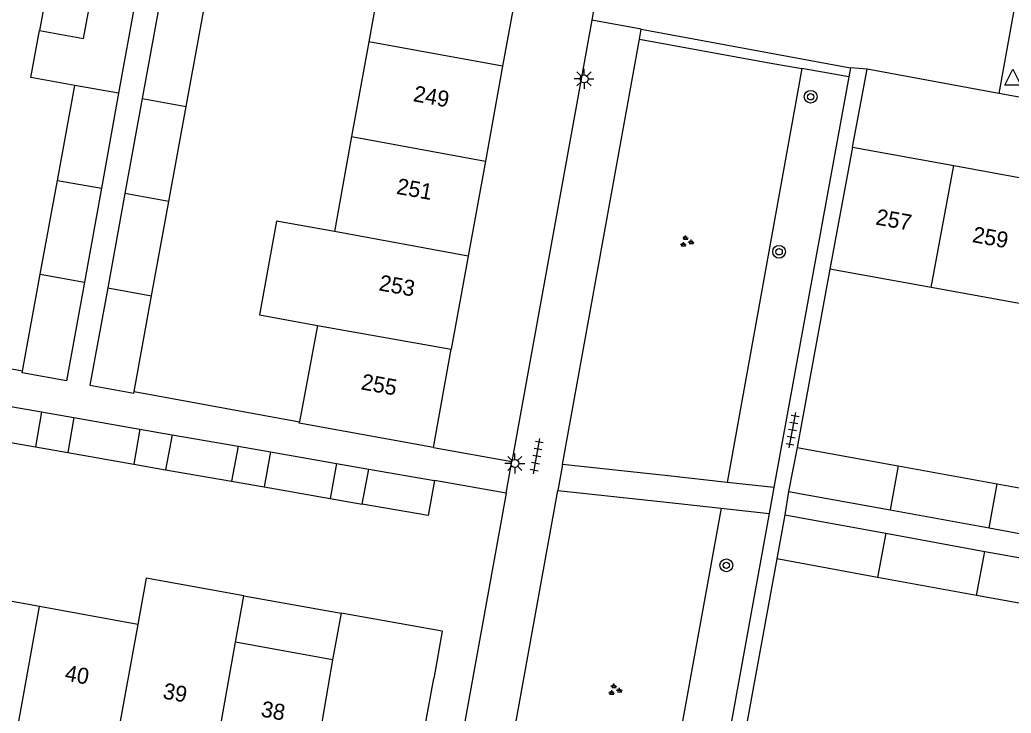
# Model space of a CAD drawing. Extents: x 132999 to 136000, y 398499 to 400501.
# Drawn here: x 133453.9 to 133516, y 400286.1 to 400329.5 of the extents above; entities that cross this region are included whole.
import ezdxf

# ---------------------------------------------------------------- set-up
doc = ezdxf.new("R2010")
doc.units = 0
for name, color, linetype in [('gg-afsc-muur', 7, 'Continuous'), ('gg-anno-huisnummerreeks BGT', 7, 'Continuous'), ('gg-bbg-bijgebouw', 7, 'Continuous'), ('gg-bbg-gedigitaliseerde bebouwing', 7, 'Continuous'), ('gg-bbg-gedigitaliseerde bijgebouw', 7, 'Continuous'), ('gg-bbg-hoofdgebouw', 7, 'Continuous'), ('gg-bbg-luifel en loopbrug', 7, 'Continuous'), ('gg-bbg-tussenscheiding', 7, 'Continuous'), ('gg-knt-verharding', 7, 'Continuous'), ('gt-grn-groengrens', 7, 'Continuous'), ('gt-grn-weggrens', 7, 'Continuous'), ('gt-symb-boom', 7, 'Continuous'), ('gt-symb-groenvak', 7, 'Continuous'), ('gt-symb-lichtmast', 7, 'Continuous'), ('gt-symb-tegel verharding', 7, 'Continuous'), ('gt-symb-waterafsluiter', 7, 'Continuous')]:
    doc.layers.add(name, color=color, linetype=linetype)

# ---------------------------------------------------------------- blocks, each defined once
blk = doc.blocks.new('gt0-LMAST')
at = {"layer": 'gt-symb-lichtmast'}
for p, q in [((-0.005, 0.246), (-0.005, 0.621)), ((-0.182, 0.173), (-0.447, 0.438)), ((0.172, 0.173), (0.437, 0.438)), ((-0.255, -0.004), (-0.63, -0.004)), ((-0.182, -0.181), (-0.447, -0.446)), ((-0.005, -0.254), (-0.005, -0.629)), ((0.437, -0.446), (0.172, -0.181)), ((0.245, -0.004), (0.62, -0.004))]:
    blk.add_line(p, q, dxfattribs=at)
blk.add_circle((-0.005, -0.004), 0.25, dxfattribs=at)
blk = doc.blocks.new('gt0-TEG1')
at = {"layer": 'gt-symb-tegel verharding'}
for p, q in [((-1.125, 0), (1.125, 0)), ((-0.9, -0.25), (-0.9, 0.25)), ((-0.45, -0.25), (-0.45, 0.25)), ((0, -0.25), (0, 0.25)), ((0.45, -0.25), (0.45, 0.25)), ((0.9, -0.25), (0.9, 0.25))]:
    blk.add_line(p, q, dxfattribs=at)
blk = doc.blocks.new('gt0-WAFSL')
at = {"layer": 'gt-symb-waterafsluiter'}
for p, q in [((-0.5, -0.333), (0, 0.667)), ((0, 0.667), (0.5, -0.333)), ((0.5, -0.333), (-0.5, -0.333))]:
    blk.add_line(p, q, dxfattribs=at)
blk = doc.blocks.new('gt0-GRVAK')
at = {"layer": 'gt-symb-groenvak'}
for p, q in [((-0.11, 0.189), (-0.228, 0.24)), ((-0.182, 0.153), (0.088, 0.153)), ((-0.091, 0.211), (-0.156, 0.322)), ((-0.047, 0.214), (-0.047, 0.393)), ((-0.004, 0.211), (0.061, 0.322)), ((0.015, 0.189), (0.133, 0.24)), ((0.262, -0.052), (0.197, 0.059)), ((0.305, -0.049), (0.305, 0.13)), ((0.349, -0.052), (0.414, 0.059)), ((-0.245, -0.228), (-0.363, -0.177)), ((-0.318, -0.264), (-0.047, -0.264)), ((-0.226, -0.206), (-0.291, -0.095)), ((-0.183, -0.203), (-0.183, -0.024)), ((-0.139, -0.206), (-0.074, -0.095)), ((-0.12, -0.228), (-0.002, -0.177)), ((0.243, -0.074), (0.125, -0.023)), ((0.17, -0.11), (0.441, -0.11)), ((0.368, -0.074), (0.486, -0.023))]:
    blk.add_line(p, q, dxfattribs=at)
blk = doc.blocks.new('gt0-BOOM')
at = {"layer": 'gt-symb-boom'}
for radius in [0.4, 0.2]:
    blk.add_circle((0, 0), radius, dxfattribs=at)

msp = doc.modelspace()

# ---------------------------------------------------------------- linework, layer by layer
at = {"layer": 'gg-afsc-muur'}
for p, q in [((133504.63, 400313.89), (133502.59, 400302.73)), ((133454.082, 400307.505), (133443.8, 400309.393)), ((133461.071, 400306.231), (133471.419, 400304.346)), ((133484.366, 400299.881), (133479.874, 400300.665)), ((133484.366, 400299.881), (133481.669, 400285.001)), ((133501.32, 400295.76), (133499.273, 400284.581))]:
    msp.add_line(p, q, dxfattribs=at)
at = {"layer": 'gg-bbg-bijgebouw'}
for p, q in [((133461.156, 400330.763), (133460.094, 400324.894)), ((133462.653, 400330.491), (133461.575, 400324.573)), ((133464.328, 400324.071), (133465.409, 400329.992)), ((133456.272, 400319.438), (133457.363, 400325.381)), ((133460.094, 400324.894), (133459.019, 400318.948)), ((133461.575, 400324.573), (133460.492, 400318.631)), ((133463.243, 400318.129), (133464.328, 400324.071)), ((133455.195, 400313.57), (133456.272, 400319.438)), ((133459.019, 400318.948), (133457.957, 400313.079)), ((133460.492, 400318.631), (133459.413, 400312.712)), ((133462.165, 400312.221), (133463.243, 400318.129)), ((133454.082, 400307.505), (133455.195, 400313.57)), ((133461.071, 400306.231), (133462.165, 400312.221)), ((133451.138, 400305.678), (133455.276, 400304.956)), ((133457.294, 400304.604), (133461.431, 400303.882)), ((133450.751, 400303.488), (133454.888, 400302.766)), ((133463.449, 400303.53), (133467.587, 400302.808)), ((133456.908, 400302.413), (133461.045, 400301.69)), ((133469.608, 400302.456), (133473.746, 400301.734)), ((133502.59, 400302.73), (133502.05, 400299.98)), ((133502.59, 400302.73), (133508.923, 400301.579)), ((133508.923, 400301.579), (133515.119, 400300.454)), ((133463.036, 400301.342), (133467.174, 400300.62)), ((133475.765, 400301.382), (133479.874, 400300.665)), ((133479.874, 400300.665), (133479.491, 400298.468)), ((133515.119, 400300.454), (133521.326, 400299.326)), ((133469.212, 400300.264), (133473.349, 400299.541)), ((133502.05, 400299.98), (133508.411, 400298.823)), ((133479.491, 400298.468), (133475.359, 400299.19)), ((133501.81, 400298.52), (133501.32, 400295.76)), ((133501.81, 400298.52), (133508.14, 400297.363)), ((133508.411, 400298.823), (133514.609, 400297.696)), ((133508.14, 400297.363), (133514.338, 400296.231)), ((133514.609, 400297.696), (133520.817, 400296.568)), ((133514.338, 400296.231), (133520.546, 400295.096)), ((133507.63, 400294.607), (133501.32, 400295.76)), ((133513.828, 400293.473), (133507.63, 400294.607)), ((133520.037, 400292.338), (133513.828, 400293.473))]:
    msp.add_line(p, q, dxfattribs=at)
for points in [[(133457.957, 400313.079), (133456.838, 400306.894), (133454.063, 400307.406), (133454.082, 400307.505)], [(133459.413, 400312.712), (133458.305, 400306.629), (133461.054, 400306.133), (133461.071, 400306.231)]]:
    msp.add_lwpolyline(points, dxfattribs=at)
at = {"layer": 'gg-bbg-gedigitaliseerde bebouwing'}
for p, q in [((133476.836, 400334.043), (133475.76, 400328.113)), ((133475.76, 400328.113), (133474.685, 400322.181)), ((133474.685, 400322.181), (133473.607, 400316.238)), ((133472.543, 400310.37), (133471.419, 400304.346)), ((133455.138, 400292.788), (133448.989, 400293.91)), ((133467.426, 400290.547), (133467.949, 400293.46)), ((133461.297, 400291.665), (133455.138, 400292.788)), ((133474.027, 400292.369), (133473.491, 400289.441)), ((133480.361, 400291.232), (133474.027, 400292.369)), ((133473.491, 400289.441), (133467.426, 400290.547))]:
    msp.add_line(p, q, dxfattribs=at)
for points in [[(133473.607, 400316.238), (133469.994, 400316.893), (133468.93, 400311.025), (133472.543, 400310.37)], [(133467.949, 400293.46), (133461.817, 400294.561), (133461.297, 400291.665)]]:
    msp.add_lwpolyline(points, dxfattribs=at)
at = {"layer": 'gg-bbg-gedigitaliseerde bijgebouw'}
for p, q in [((133457.902, 400328.314), (133458.44, 400331.247)), ((133455.148, 400328.82), (133457.902, 400328.314)), ((133455.276, 400304.956), (133454.888, 400302.766)), ((133457.294, 400304.604), (133456.908, 400302.413)), ((133461.431, 400303.882), (133461.045, 400301.69)), ((133463.449, 400303.53), (133463.036, 400301.342)), ((133467.587, 400302.808), (133467.174, 400300.62)), ((133469.608, 400302.456), (133469.212, 400300.264)), ((133473.746, 400301.734), (133473.349, 400299.541)), ((133475.359, 400299.19), (133475.765, 400301.382))]:
    msp.add_line(p, q, dxfattribs=at)
msp.add_lwpolyline([(133457.363, 400325.381), (133454.609, 400325.887), (133455.148, 400328.82)], dxfattribs=at)
at = {"layer": 'gg-bbg-hoofdgebouw'}
for p, q in [((133485.221, 400332.51), (133484.147, 400326.59)), ((133484.147, 400326.59), (133483.069, 400320.651)), ((133506.05, 400321.52), (133504.63, 400313.89)), ((133506.05, 400321.52), (133512.405, 400320.364)), ((133483.069, 400320.651), (133481.991, 400314.708)), ((133512.405, 400320.364), (133518.503, 400319.254)), ((133481.991, 400314.708), (133480.933, 400308.874)), ((133510.991, 400312.733), (133504.63, 400313.89)), ((133517.075, 400311.627), (133510.991, 400312.733)), ((133479.82, 400302.74), (133480.933, 400308.874)), ((133480.361, 400291.232), (133479.83, 400288.28)), ((133479.318, 400285.432), (133479.83, 400288.28))]:
    msp.add_line(p, q, dxfattribs=at)
msp.add_lwpolyline([(133479.82, 400302.74), (133471.402, 400304.248), (133471.419, 400304.346)], dxfattribs=at)
at = {"layer": 'gg-bbg-luifel en loopbrug'}
for p, q in [((133455.276, 400304.956), (133457.294, 400304.604)), ((133461.431, 400303.882), (133463.449, 400303.53)), ((133467.587, 400302.808), (133469.608, 400302.456)), ((133454.888, 400302.766), (133456.908, 400302.413)), ((133461.045, 400301.69), (133463.036, 400301.342)), ((133473.746, 400301.734), (133475.765, 400301.382)), ((133467.174, 400300.62), (133469.212, 400300.264)), ((133473.349, 400299.541), (133475.359, 400299.19)), ((133467.949, 400293.46), (133474.027, 400292.369))]:
    msp.add_line(p, q, dxfattribs=at)
msp.add_lwpolyline([(133458.44, 400331.247), (133455.686, 400331.753), (133455.148, 400328.82)], dxfattribs=at)
at = {"layer": 'gg-bbg-tussenscheiding'}
for p, q in [((133484.147, 400326.59), (133475.76, 400328.113)), ((133460.094, 400324.894), (133457.363, 400325.381)), ((133461.575, 400324.573), (133464.328, 400324.071)), ((133474.685, 400322.181), (133483.069, 400320.651)), ((133510.991, 400312.733), (133512.405, 400320.364)), ((133456.272, 400319.438), (133459.019, 400318.948)), ((133463.243, 400318.129), (133460.492, 400318.631)), ((133481.991, 400314.708), (133473.607, 400316.238)), ((133455.195, 400313.57), (133457.957, 400313.079)), ((133459.413, 400312.712), (133462.165, 400312.221)), ((133472.543, 400310.37), (133480.933, 400308.874)), ((133508.923, 400301.579), (133508.411, 400298.823)), ((133514.609, 400297.696), (133515.119, 400300.454)), ((133508.14, 400297.363), (133507.63, 400294.607)), ((133513.828, 400293.473), (133514.338, 400296.231)), ((133453.761, 400285.137), (133455.138, 400292.788)), ((133461.297, 400291.665), (133459.899, 400284.012)), ((133466.037, 400282.886), (133467.426, 400290.547)), ((133473.491, 400289.441), (133472.184, 400281.759))]:
    msp.add_line(p, q, dxfattribs=at)
at = {"layer": 'gg-knt-verharding'}
for p, q in [((133490.062, 400331.313), (133489.727, 400329.462)), ((133489.727, 400329.462), (133484.722, 400301.845)), ((133492.718, 400328.284), (133492.83, 400328.9)), ((133492.83, 400328.9), (133505.92, 400326.48)), ((133487.9, 400301.671), (133492.718, 400328.284)), ((133505.92, 400326.48), (133505.817, 400325.914)), ((133506.05, 400321.52), (133506.98, 400326.4)), ((133515.222, 400324.876), (133506.98, 400326.4)), ((133505.817, 400325.914), (133501.133, 400300.23)), ((133518.813, 400324.212), (133515.222, 400324.876)), ((133479.82, 400302.74), (133484.722, 400301.845)), ((133494.517, 400300.95), (133487.9, 400301.671)), ((133498.204, 400300.549), (133494.517, 400300.95)), ((133501.133, 400300.23), (133498.204, 400300.549)), ((133483.158, 400275.477), (133487.605, 400300.037)), ((133487.605, 400300.037), (133494.221, 400299.323)), ((133494.221, 400299.323), (133497.821, 400298.935)), ((133500.838, 400298.609), (133496.188, 400273.109)), ((133497.821, 400298.935), (133500.838, 400298.609))]:
    msp.add_line(p, q, dxfattribs=at)
at = {"layer": 'gt-grn-groengrens'}
for p, q in [((133502.891, 400326.434), (133498.204, 400300.549)), ((133505.817, 400325.914), (133502.891, 400326.434)), ((133497.821, 400298.935), (133493.241, 400273.645))]:
    msp.add_line(p, q, dxfattribs=at)
msp.add_lwpolyline([(133492.718, 400328.284), (133500.705, 400326.81), (133502.891, 400326.434)], dxfattribs=at)
at = {"layer": 'gt-grn-weggrens'}
for p, q in [((133517.379, 400336.833), (133515.222, 400324.876)), ((133492.83, 400328.9), (133489.727, 400329.462)), ((133506.98, 400326.4), (133505.92, 400326.48)), ((133484.366, 400299.881), (133484.722, 400301.845)), ((133487.9, 400301.671), (133487.605, 400300.037)), ((133501.133, 400300.23), (133500.838, 400298.609)), ((133502.05, 400299.98), (133501.81, 400298.52))]:
    msp.add_line(p, q, dxfattribs=at)

# ---------------------------------------------------------------- block references
at = {"layer": 'gt-symb-boom'}
for p in [(133503.432, 400324.674), (133501.457, 400314.975), (133498.155, 400295.359)]:
    msp.add_blockref('gt0-BOOM', p, dxfattribs=at)
at = {"layer": 'gt-symb-groenvak'}
for p in [(133495.649, 400315.607), (133491.159, 400287.562)]:
    msp.add_blockref('gt0-GRVAK', p, dxfattribs=at)
at = {"layer": 'gt-symb-lichtmast'}
for p in [(133489.247, 400325.798), (133484.914, 400301.739)]:
    msp.add_blockref('gt0-LMAST', p, dxfattribs=at)
at = {"layer": 'gt-symb-tegel verharding'}
for p, rotation in [((133502.298, 400303.809), 79.69002960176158), ((133486.282, 400302.185), 79.74640197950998)]:
    msp.add_blockref('gt0-TEG1', p, dxfattribs=dict(at, rotation=rotation))
at = {"layer": 'gt-symb-waterafsluiter'}
msp.add_blockref('gt0-WAFSL', (133516.087, 400325.736), dxfattribs=at)

# ---------------------------------------------------------------- texts
at = {"layer": 'gg-anno-huisnummerreeks BGT'}
for s, rotation, p in [('249', 349.7, (133478.5, 400324.404)), ('251', 349.7, (133477.449, 400318.608)), ('257', 349.7, (133507.461, 400316.689)), ('259', 349.7, (133513.51, 400315.588)), ('253', 349.7, (133476.353, 400312.567)), ('255', 349.7, (133475.23, 400306.375)), ('40', 349.6, (133456.679, 400288.16)), ('39', 349.6, (133462.818, 400287.035)), ('38', 349.6, (133468.96, 400285.908))]:
    msp.add_text(s, height=1, rotation=rotation, dxfattribs=at).set_placement(p)

doc.saveas('drawing.dxf')
